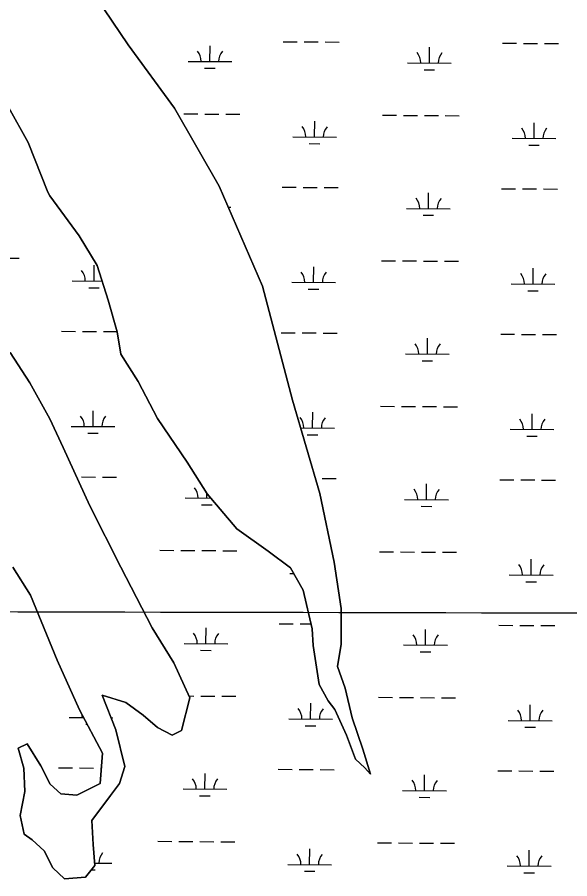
# Model space of a CAD drawing. Extents: x 3172231 to 3210228, y 940198 to 965780.
# Drawn here: x 3203644 to 3204908, y 951114 to 953083 of the extents above; entities that cross this region are included whole.
import ezdxf

# ---------------------------------------------------------------- set-up
doc = ezdxf.new("R2010")
doc.units = 0
for name, color, linetype in [('V-GRID-MAJR', 7, 'Continuous'), ('V-SITE-VEGE', 7, 'Continuous'), ('V-TOPO-SHOR', 7, 'Continuous'), ('V-WETL-SWMP', 7, 'Continuous')]:
    doc.layers.add(name, color=color, linetype=linetype)

msp = doc.modelspace()

# ---------------------------------------------------------------- linework, layer by layer
at = {"layer": 'V-GRID-MAJR'}
msp.add_spline([(3176504.317, 951793.007), (3181720.753, 951778.211), (3186937.193, 951764.175), (3192153.634, 951750.897), (3197370.077, 951738.379), (3202586.522, 951726.618), (3207802.969, 951715.617)], degree=3, dxfattribs=at)
at = {"layer": 'V-SITE-VEGE'}
for p, q in [((3203795.418, 953172.914), (3203898.031, 953020.02)), ((3203898.031, 953020.02), (3204003.798, 952875.663)), ((3203669.12, 952797.298), (3203624.441, 952877.598)), ((3204003.798, 952875.663), (3204106.282, 952697.116)), ((3203714.405, 952683.568), (3203669.12, 952797.298)), ((3203719.026, 952674.994), (3203714.405, 952683.568)), ((3204106.282, 952697.116), (3204205.399, 952468.836)), ((3203786.196, 952583.696), (3203719.026, 952674.994)), ((3203827.049, 952515.854), (3203786.196, 952583.696)), ((3203852.297, 952436.43), (3203827.049, 952515.854)), ((3204205.399, 952468.836), (3204274.034, 952208.058)), ((3203872.918, 952364.029), (3203852.297, 952436.43)), ((3203881.211, 952313.458), (3203872.918, 952364.029)), ((3203628.578, 952317.077), (3203673.31, 952247.662)), ((3203920.534, 952250.285), (3203881.211, 952313.458)), ((3203965.195, 952166.1), (3203920.534, 952250.285)), ((3203673.31, 952247.662), (3203718.755, 952165.025)), ((3204274.034, 952208.058), (3204335.914, 951994.736)), ((3203718.755, 952165.025), (3203749.516, 952099.567)), ((3204033.097, 952066.246), (3203965.195, 952166.1)), ((3203749.516, 952099.567), (3203810.252, 951966.322)), ((3204078.593, 951993.716), (3204033.097, 952066.246)), ((3204146.597, 951914.076), (3204078.593, 951993.716)), ((3204335.914, 951994.736), (3204369.317, 951837.532)), ((3203810.252, 951966.322), (3203881.055, 951826.032)), ((3204217.853, 951862.404), (3204146.597, 951914.076)), ((3204268.969, 951824.83), (3204217.853, 951862.404)), ((3204369.317, 951837.532), (3204385.103, 951731.726)), ((3203674.719, 951761.782), (3203634.625, 951826.511)), ((3203881.055, 951826.032), (3203952.645, 951687.29)), ((3204298.247, 951773.372), (3204268.969, 951824.83)), ((3203735.377, 951613.769), (3203674.719, 951761.782)), ((3204318.791, 951685.42), (3204298.247, 951773.372)), ((3204385.103, 951731.726), (3204384.685, 951650.103)), ((3203952.645, 951687.29), (3204002.77, 951607.74)), ((3204320.927, 951647.317), (3204318.791, 951685.42)), ((3204334.462, 951557.848), (3204320.927, 951647.317)), ((3204384.685, 951650.103), (3204376.651, 951598.835)), ((3203786.882, 951500.007), (3203735.377, 951613.769)), ((3204002.77, 951607.74), (3204038.899, 951527.485)), ((3204376.651, 951598.835), (3204394.28, 951549.769)), ((3204355.261, 951520.427), (3204334.462, 951557.848)), ((3204394.28, 951549.769), (3204410.26, 951482.054)), ((3203892.692, 951516.569), (3203838.358, 951533.17)), ((3203838.358, 951533.17), (3203869.83, 951454.494)), ((3204038.899, 951527.485), (3204019.86, 951452.952)), ((3204370.709, 951500.914), (3204355.261, 951520.427)), ((3203932.192, 951487.604), (3203892.692, 951516.569)), ((3204396.842, 951442.476), (3204370.709, 951500.914)), ((3203839.239, 951401.011), (3203786.882, 951500.007)), ((3203965.474, 951459.448), (3203932.192, 951487.604)), ((3204410.26, 951482.054), (3204434.771, 951410.409)), ((3203869.83, 951454.494), (3203890.392, 951370.432)), ((3203998.813, 951442.175), (3203965.474, 951459.448)), ((3204019.86, 951452.952), (3203998.813, 951442.175)), ((3204417.549, 951387.174), (3204396.842, 951442.476)), ((3203646.504, 951412.098), (3203666.767, 951422.103)), ((3203666.767, 951422.103), (3203698.386, 951372.187)), ((3203659.488, 951366.944), (3203646.504, 951412.098)), ((3204434.771, 951410.409), (3204452.357, 951352.792)), ((3203834.224, 951331.848), (3203839.239, 951401.011)), ((3204439.217, 951367.63), (3204417.549, 951387.174)), ((3203661.546, 951313.295), (3203659.488, 951366.944)), ((3203698.386, 951372.187), (3203719.937, 951330.099)), ((3203890.392, 951370.432), (3203878.532, 951331.622)), ((3204452.357, 951352.792), (3204439.217, 951367.63)), ((3203719.937, 951330.099), (3203743.923, 951308.21)), ((3203780.445, 951304.912), (3203834.224, 951331.848)), ((3203878.532, 951331.622), (3203857.407, 951304.521)), ((3203651.159, 951258.152), (3203661.546, 951313.295)), ((3203743.923, 951308.21), (3203780.445, 951304.912)), ((3203857.407, 951304.521), (3203815.132, 951247.21)), ((3203660.273, 951216.125), (3203651.159, 951258.152)), ((3203815.132, 951247.21), (3203817.96, 951192)), ((3203678.862, 951202.815), (3203660.273, 951216.125)), ((3203705.943, 951177.801), (3203678.862, 951202.815)), ((3203817.96, 951192), (3203821.602, 951143.784)), ((3203725.958, 951138.83), (3203705.943, 951177.801)), ((3203752.261, 951113.82), (3203725.958, 951138.83)), ((3203821.602, 951143.784), (3203800.477, 951117.459)), ((3203800.477, 951117.459), (3203752.261, 951113.82))]:
    msp.add_line(p, q, dxfattribs=at)
at = {"layer": 'V-TOPO-SHOR'}
for p, q in [((3203795.418, 953172.914), (3203898.031, 953020.02)), ((3203898.031, 953020.02), (3204003.798, 952875.663)), ((3203669.12, 952797.298), (3203624.441, 952877.598)), ((3204003.798, 952875.663), (3204106.282, 952697.116)), ((3203714.405, 952683.568), (3203669.12, 952797.298)), ((3203719.026, 952674.994), (3203714.405, 952683.568)), ((3204106.282, 952697.116), (3204205.399, 952468.836)), ((3203786.196, 952583.696), (3203719.026, 952674.994)), ((3203827.049, 952515.854), (3203786.196, 952583.696)), ((3203852.297, 952436.43), (3203827.049, 952515.854)), ((3204205.399, 952468.836), (3204274.034, 952208.058)), ((3203872.918, 952364.029), (3203852.297, 952436.43)), ((3203881.211, 952313.458), (3203872.918, 952364.029)), ((3203628.578, 952317.077), (3203673.31, 952247.662)), ((3203920.534, 952250.285), (3203881.211, 952313.458)), ((3203965.195, 952166.1), (3203920.534, 952250.285)), ((3203673.31, 952247.662), (3203718.755, 952165.025)), ((3204274.034, 952208.058), (3204335.914, 951994.736)), ((3203718.755, 952165.025), (3203749.516, 952099.567)), ((3204033.097, 952066.246), (3203965.195, 952166.1)), ((3203749.516, 952099.567), (3203810.252, 951966.322)), ((3204078.593, 951993.716), (3204033.097, 952066.246)), ((3204146.597, 951914.076), (3204078.593, 951993.716)), ((3204335.914, 951994.736), (3204369.317, 951837.532)), ((3203810.252, 951966.322), (3203881.055, 951826.032)), ((3204217.853, 951862.404), (3204146.597, 951914.076)), ((3204268.969, 951824.83), (3204217.853, 951862.404)), ((3204369.317, 951837.532), (3204385.103, 951731.726)), ((3203674.719, 951761.782), (3203634.625, 951826.511)), ((3203881.055, 951826.032), (3203952.645, 951687.29)), ((3204298.247, 951773.372), (3204268.969, 951824.83)), ((3203735.377, 951613.769), (3203674.719, 951761.782)), ((3204318.791, 951685.42), (3204298.247, 951773.372)), ((3204385.103, 951731.726), (3204384.685, 951650.103)), ((3203952.645, 951687.29), (3204002.77, 951607.74)), ((3204320.927, 951647.317), (3204318.791, 951685.42)), ((3204334.462, 951557.848), (3204320.927, 951647.317)), ((3204384.685, 951650.103), (3204376.651, 951598.835)), ((3203786.882, 951500.007), (3203735.377, 951613.769)), ((3204002.77, 951607.74), (3204038.899, 951527.485)), ((3204376.651, 951598.835), (3204394.28, 951549.769)), ((3204355.261, 951520.427), (3204334.462, 951557.848)), ((3204394.28, 951549.769), (3204410.26, 951482.054)), ((3203892.692, 951516.569), (3203838.358, 951533.17)), ((3203838.358, 951533.17), (3203869.83, 951454.494)), ((3204038.899, 951527.485), (3204019.86, 951452.952)), ((3204370.709, 951500.914), (3204355.261, 951520.427)), ((3203932.192, 951487.604), (3203892.692, 951516.569)), ((3204396.842, 951442.476), (3204370.709, 951500.914)), ((3203839.239, 951401.011), (3203786.882, 951500.007)), ((3203965.474, 951459.448), (3203932.192, 951487.604)), ((3204410.26, 951482.054), (3204434.771, 951410.409)), ((3203869.83, 951454.494), (3203890.392, 951370.432)), ((3203998.813, 951442.175), (3203965.474, 951459.448)), ((3204019.86, 951452.952), (3203998.813, 951442.175)), ((3204417.549, 951387.174), (3204396.842, 951442.476)), ((3203646.504, 951412.098), (3203666.767, 951422.103)), ((3203666.767, 951422.103), (3203698.386, 951372.187)), ((3203659.488, 951366.944), (3203646.504, 951412.098)), ((3204434.771, 951410.409), (3204452.357, 951352.792)), ((3203834.224, 951331.848), (3203839.239, 951401.011)), ((3204439.217, 951367.63), (3204417.549, 951387.174)), ((3203661.546, 951313.295), (3203659.488, 951366.944)), ((3203698.386, 951372.187), (3203719.937, 951330.099)), ((3203890.392, 951370.432), (3203878.532, 951331.622)), ((3204452.357, 951352.792), (3204439.217, 951367.63)), ((3203719.937, 951330.099), (3203743.923, 951308.21)), ((3203780.445, 951304.912), (3203834.224, 951331.848)), ((3203878.532, 951331.622), (3203857.407, 951304.521)), ((3203651.159, 951258.152), (3203661.546, 951313.295)), ((3203743.923, 951308.21), (3203780.445, 951304.912)), ((3203857.407, 951304.521), (3203815.132, 951247.21)), ((3203660.273, 951216.125), (3203651.159, 951258.152)), ((3203815.132, 951247.21), (3203817.96, 951192)), ((3203678.862, 951202.815), (3203660.273, 951216.125)), ((3203705.943, 951177.801), (3203678.862, 951202.815)), ((3203817.96, 951192), (3203821.602, 951143.784)), ((3203725.958, 951138.83), (3203705.943, 951177.801)), ((3203752.261, 951113.82), (3203725.958, 951138.83)), ((3203821.602, 951143.784), (3203800.477, 951117.459)), ((3203800.477, 951117.459), (3203752.261, 951113.82))]:
    msp.add_line(p, q, dxfattribs=at)
at = {"layer": 'V-WETL-SWMP'}
for p, q in [((3203898.032, 953020.02), (3203795.419, 953172.913)), ((3204003.799, 952875.663), (3203898.032, 953020.02)), ((3204084.924, 952982.122), (3204085.169, 953018.122)), ((3204252.3, 953027.414), (3204284.299, 953027.196)), ((3204300.299, 953027.087), (3204332.298, 953026.87)), ((3204348.298, 953026.761), (3204380.297, 953026.543)), ((3204754.197, 953023.998), (3204786.196, 953023.78)), ((3204802.195, 953023.671), (3204834.195, 953023.453)), ((3204850.194, 953023.344), (3204882.194, 953023.126)), ((3204586.82, 952978.706), (3204587.065, 953014.705)), ((3204034.925, 952982.463), (3204134.923, 952981.782)), ((3204536.822, 952979.046), (3204636.819, 952978.366)), ((3204072.819, 952966.773), (3204096.819, 952966.61)), ((3204574.716, 952963.357), (3204598.715, 952963.194)), ((3203624.441, 952877.599), (3203669.12, 952797.299)), ((3204106.281, 952697.117), (3204003.799, 952875.663)), ((3204025.264, 952862.455), (3204057.263, 952862.237)), ((3204073.263, 952862.128), (3204105.262, 952861.91)), ((3204121.262, 952861.801), (3204153.261, 952861.583)), ((3204479.162, 952859.365), (3204511.161, 952859.147)), ((3204324.228, 952809.676), (3204324.473, 952845.676)), ((3204527.16, 952859.038), (3204559.16, 952858.82)), ((3204575.159, 952858.712), (3204607.159, 952858.494)), ((3204623.158, 952858.385), (3204655.157, 952858.167)), ((3204826.124, 952806.26), (3204826.369, 952842.259)), ((3204274.229, 952810.017), (3204374.227, 952809.336)), ((3204776.125, 952806.6), (3204876.123, 952805.92)), ((3203669.12, 952797.299), (3203714.405, 952683.569)), ((3204312.123, 952794.328), (3204336.122, 952794.164)), ((3204814.019, 952790.911), (3204838.019, 952790.748)), ((3203714.405, 952683.569), (3203719.026, 952674.994)), ((3204205.4, 952468.835), (3204106.281, 952697.117)), ((3204250.036, 952694.747), (3204282.035, 952694.529)), ((3204298.035, 952694.42), (3204330.034, 952694.202)), ((3204346.033, 952694.093), (3204378.033, 952693.876)), ((3204584.556, 952646.039), (3204584.801, 952682.038)), ((3204751.932, 952691.33), (3204783.931, 952691.113)), ((3204799.931, 952691.004), (3204831.93, 952690.786)), ((3204847.93, 952690.677), (3204879.929, 952690.459)), ((3203719.026, 952674.994), (3203786.193, 952583.696)), ((3204127.107, 952649.153), (3204132.658, 952649.115)), ((3204534.557, 952646.379), (3204634.555, 952645.698)), ((3204572.451, 952630.69), (3204596.451, 952630.526)), ((3203786.193, 952583.696), (3203827.049, 952515.854)), ((3203617.101, 952532.55), (3203649.1, 952532.333)), ((3204476.897, 952526.698), (3204508.896, 952526.48)), ((3204524.896, 952526.371), (3204556.895, 952526.153)), ((3204572.895, 952526.044), (3204604.894, 952525.826)), ((3204620.894, 952525.718), (3204652.893, 952525.5)), ((3203820.067, 952480.426), (3203820.312, 952516.425)), ((3203827.049, 952515.854), (3203852.298, 952436.431)), ((3204321.963, 952477.009), (3204322.208, 952513.008)), ((3204823.86, 952473.593), (3204824.105, 952509.592)), ((3203770.068, 952480.766), (3203838.351, 952480.301)), ((3204274.034, 952208.058), (3204205.4, 952468.835)), ((3204271.964, 952477.35), (3204371.962, 952476.669)), ((3204773.861, 952473.933), (3204873.858, 952473.252)), ((3203807.962, 952465.077), (3203831.962, 952464.913)), ((3204309.858, 952461.66), (3204333.858, 952461.497)), ((3204811.755, 952458.244), (3204835.754, 952458.08)), ((3203852.298, 952436.431), (3203872.918, 952364.029)), ((3203745.875, 952365.496), (3203777.874, 952365.278)), ((3203793.874, 952365.169), (3203825.873, 952364.951)), ((3203841.873, 952364.843), (3203872.746, 952364.632)), ((3203872.918, 952364.029), (3203881.211, 952313.456)), ((3204247.771, 952362.08), (3204279.77, 952361.862)), ((3204295.77, 952361.753), (3204327.769, 952361.535)), ((3204343.769, 952361.426), (3204375.768, 952361.208)), ((3204582.291, 952313.371), (3204582.536, 952349.371)), ((3204749.668, 952358.663), (3204781.667, 952358.445)), ((3204797.666, 952358.336), (3204829.666, 952358.119)), ((3204845.665, 952358.01), (3204877.665, 952357.792)), ((3203673.311, 952247.661), (3203628.577, 952317.077)), ((3203881.211, 952313.456), (3203920.536, 952250.286)), ((3204532.293, 952313.712), (3204632.29, 952313.031)), ((3204570.187, 952298.022), (3204594.186, 952297.859)), ((3203920.536, 952250.286), (3203965.195, 952166.1)), ((3203718.756, 952165.025), (3203673.311, 952247.661)), ((3204335.914, 951994.736), (3204274.034, 952208.058)), ((3204474.633, 952194.03), (3204506.632, 952193.813)), ((3204522.631, 952193.704), (3204554.631, 952193.486)), ((3204570.63, 952193.377), (3204602.63, 952193.159)), ((3204618.629, 952193.05), (3204650.628, 952192.832)), ((3203817.802, 952147.758), (3203818.047, 952183.758)), ((3204319.699, 952144.342), (3204319.944, 952180.341)), ((3204821.595, 952140.925), (3204821.84, 952176.925)), ((3203749.517, 952099.567), (3203718.756, 952165.025)), ((3203965.195, 952166.1), (3204033.096, 952066.247)), ((3203767.803, 952148.099), (3203867.801, 952147.418)), ((3203805.698, 952132.409), (3203829.697, 952132.246)), ((3204292.463, 952144.527), (3204369.698, 952144.002)), ((3204771.596, 952141.266), (3204871.594, 952140.585)), ((3204307.594, 952128.993), (3204331.593, 952128.83)), ((3204809.49, 952125.576), (3204833.49, 952125.413)), ((3203810.252, 951966.323), (3203749.517, 952099.567)), ((3204033.096, 952066.247), (3204078.592, 951993.717)), ((3203791.609, 952032.502), (3203823.608, 952032.284)), ((3203839.608, 952032.175), (3203871.607, 952031.957)), ((3204341.504, 952028.759), (3204373.504, 952028.541)), ((3204580.027, 951980.704), (3204580.272, 952016.703)), ((3204747.403, 952025.996), (3204779.402, 952025.778)), ((3204795.402, 952025.669), (3204827.401, 952025.451)), ((3204843.401, 952025.342), (3204875.4, 952025.124)), ((3204078.13, 951984.121), (3204078.2, 951994.342)), ((3204078.592, 951993.717), (3204146.596, 951914.076)), ((3204369.317, 951837.532), (3204335.914, 951994.736)), ((3204028.132, 951984.461), (3204086.837, 951984.061)), ((3204530.028, 951981.044), (3204630.026, 951980.364)), ((3203881.056, 951826.031), (3203810.252, 951966.323)), ((3204066.026, 951968.772), (3204090.025, 951968.608)), ((3204567.922, 951965.355), (3204591.922, 951965.192)), ((3204146.596, 951914.076), (3204217.853, 951862.404)), ((3203970.472, 951864.78), (3204002.471, 951864.562)), ((3204018.471, 951864.453), (3204050.47, 951864.235)), ((3204066.469, 951864.126), (3204098.469, 951863.908)), ((3204114.468, 951863.799), (3204146.468, 951863.582)), ((3204217.853, 951862.404), (3204268.969, 951824.829)), ((3204472.368, 951861.363), (3204504.367, 951861.145)), ((3204520.367, 951861.036), (3204552.366, 951860.819)), ((3204568.366, 951860.71), (3204600.365, 951860.492)), ((3204616.365, 951860.383), (3204648.364, 951860.165)), ((3204385.103, 951731.726), (3204369.317, 951837.532)), ((3204819.331, 951808.258), (3204819.576, 951844.257)), ((3203634.625, 951826.511), (3203674.719, 951761.783)), ((3203952.645, 951687.29), (3203881.056, 951826.031)), ((3204268.969, 951824.829), (3204298.247, 951773.371)), ((3204267.435, 951812.015), (3204276.294, 951811.955)), ((3204769.332, 951808.598), (3204869.329, 951807.918)), ((3204807.226, 951792.909), (3204831.225, 951792.746)), ((3203674.719, 951761.783), (3203735.377, 951613.769)), ((3204298.247, 951773.371), (3204318.788, 951685.421)), ((3204384.686, 951650.102), (3204385.103, 951731.726)), ((3204002.77, 951607.74), (3203952.645, 951687.29)), ((3204075.866, 951651.453), (3204076.111, 951687.452)), ((3204243.242, 951696.745), (3204275.241, 951696.527)), ((3204291.241, 951696.418), (3204316.259, 951696.248)), ((3204318.788, 951685.421), (3204320.926, 951647.318)), ((3204577.762, 951648.037), (3204578.007, 951684.036)), ((3204745.139, 951693.328), (3204777.138, 951693.111)), ((3204793.137, 951693.002), (3204825.137, 951692.784)), ((3204841.136, 951692.675), (3204873.136, 951692.457)), ((3204025.867, 951651.794), (3204125.865, 951651.113)), ((3204320.926, 951647.318), (3204334.462, 951557.849)), ((3204376.651, 951598.835), (3204384.686, 951650.102)), ((3204527.764, 951648.377), (3204627.761, 951647.696)), ((3204063.761, 951636.104), (3204087.761, 951635.941)), ((3204565.658, 951632.688), (3204589.657, 951632.524)), ((3203735.377, 951613.769), (3203786.882, 951500.006)), ((3204038.898, 951527.484), (3204002.77, 951607.74)), ((3204394.28, 951549.769), (3204376.651, 951598.835)), ((3204334.462, 951557.849), (3204355.261, 951520.428)), ((3204410.26, 951482.055), (3204394.28, 951549.769)), ((3203869.831, 951454.494), (3203838.359, 951533.172)), ((3203838.359, 951533.172), (3203892.692, 951516.569)), ((3204019.86, 951452.951), (3204038.898, 951527.484)), ((3204037.025, 951531.644), (3204048.205, 951531.568)), ((3204064.205, 951531.459), (3204096.204, 951531.241)), ((3204112.204, 951531.132), (3204144.203, 951530.914)), ((3204355.261, 951520.428), (3204370.709, 951500.914)), ((3204470.103, 951528.696), (3204502.103, 951528.478)), ((3204518.102, 951528.369), (3204550.102, 951528.151)), ((3204566.101, 951528.042), (3204598.101, 951527.825)), ((3204614.1, 951527.716), (3204646.099, 951527.498)), ((3203892.692, 951516.569), (3203932.192, 951487.604)), ((3204315.17, 951479.007), (3204315.415, 951515.006)), ((3204370.709, 951500.914), (3204396.842, 951442.476)), ((3204817.066, 951475.591), (3204817.311, 951511.59)), ((3203763.274, 951482.764), (3203796.119, 951482.541)), ((3203786.882, 951500.006), (3203839.24, 951401.01)), ((3203858.783, 951482.114), (3203863.272, 951482.083)), ((3203932.192, 951487.604), (3203965.476, 951459.448)), ((3204434.771, 951410.409), (3204410.26, 951482.055)), ((3203801.169, 951467.075), (3203804.31, 951467.053)), ((3204265.171, 951479.348), (3204365.169, 951478.667)), ((3204303.065, 951463.658), (3204327.064, 951463.495)), ((3204767.067, 951475.931), (3204867.065, 951475.25)), ((3203890.392, 951370.431), (3203869.831, 951454.494)), ((3203965.476, 951459.448), (3203998.816, 951442.175)), ((3203998.816, 951442.175), (3204019.86, 951452.951)), ((3204396.842, 951442.476), (3204417.55, 951387.175)), ((3204804.961, 951460.242), (3204828.961, 951460.079)), ((3203666.766, 951422.103), (3203646.503, 951412.1)), ((3203698.385, 951372.188), (3203666.766, 951422.103)), ((3203646.503, 951412.1), (3203659.488, 951366.945)), ((3204452.357, 951352.793), (3204434.771, 951410.409)), ((3203839.24, 951401.01), (3203834.223, 951331.848)), ((3204417.55, 951387.175), (3204439.217, 951367.63)), ((3203659.488, 951366.945), (3203661.547, 951313.294)), ((3203719.937, 951330.099), (3203698.385, 951372.188)), ((3203739.081, 951367.494), (3203771.081, 951367.276)), ((3203787.08, 951367.167), (3203819.079, 951366.95)), ((3203835.079, 951366.841), (3203836.761, 951366.829)), ((3203878.533, 951331.622), (3203890.392, 951370.431)), ((3204240.978, 951364.078), (3204272.977, 951363.86)), ((3204288.977, 951363.751), (3204320.976, 951363.533)), ((3204336.975, 951363.424), (3204368.975, 951363.206)), ((3204439.217, 951367.63), (3204452.357, 951352.793)), ((3204073.601, 951318.786), (3204073.847, 951354.785)), ((3204575.498, 951315.369), (3204575.743, 951351.369)), ((3204742.874, 951360.661), (3204774.873, 951360.443)), ((3204790.873, 951360.334), (3204822.872, 951360.117)), ((3204838.872, 951360.008), (3204870.871, 951359.79)), ((3203743.924, 951308.209), (3203719.937, 951330.099)), ((3203834.223, 951331.848), (3203780.445, 951304.913)), ((3203857.405, 951304.521), (3203878.533, 951331.622)), ((3203661.547, 951313.294), (3203651.159, 951258.152)), ((3203780.445, 951304.913), (3203743.924, 951308.209)), ((3203815.133, 951247.209), (3203857.405, 951304.521)), ((3204023.603, 951319.126), (3204123.6, 951318.446)), ((3204061.497, 951303.437), (3204085.496, 951303.274)), ((3204525.499, 951315.71), (3204625.497, 951315.029)), ((3204563.393, 951300.021), (3204587.393, 951299.857)), ((3203651.159, 951258.152), (3203660.273, 951216.126)), ((3203817.961, 951192), (3203815.133, 951247.209)), ((3203660.273, 951216.126), (3203678.863, 951202.816)), ((3203678.863, 951202.816), (3203705.944, 951177.801)), ((3203821.602, 951143.783), (3203817.961, 951192)), ((3203965.943, 951199.445), (3203997.942, 951199.227)), ((3204013.941, 951199.118), (3204045.941, 951198.9)), ((3204061.94, 951198.792), (3204093.94, 951198.574)), ((3204109.939, 951198.465), (3204141.939, 951198.247)), ((3204467.839, 951196.029), (3204499.838, 951195.811)), ((3204515.838, 951195.702), (3204547.837, 951195.484)), ((3204563.837, 951195.375), (3204595.836, 951195.157)), ((3204611.836, 951195.048), (3204643.835, 951194.831)), ((3203705.944, 951177.801), (3203725.957, 951138.829)), ((3204312.905, 951146.34), (3204313.15, 951182.339)), ((3204814.802, 951142.924), (3204815.047, 951178.923)), ((3203821.156, 951149.687), (3203861.008, 951149.416)), ((3204262.906, 951146.68), (3204362.904, 951146)), ((3203725.957, 951138.829), (3203752.261, 951113.819)), ((3203800.478, 951117.459), (3203821.602, 951143.783)), ((3203813.996, 951134.305), (3203822.903, 951134.244)), ((3204300.8, 951130.991), (3204324.8, 951130.828)), ((3204764.803, 951143.264), (3204864.8, 951142.583)), ((3204802.697, 951127.575), (3204826.696, 951127.411)), ((3203752.261, 951113.819), (3203800.478, 951117.459))]:
    msp.add_line(p, q, dxfattribs=at)
for centre, start, end in [((3204029.686, 952982.973), 358.838165, 40.381824), ((3204140.169, 952982.221), 138.838162, 180.381821), ((3204531.582, 952979.557), 358.838165, 40.381824), ((3204642.065, 952978.805), 138.838162, 180.381821), ((3204268.989, 952810.527), 358.838165, 40.381824), ((3204379.473, 952809.775), 138.838162, 180.381821), ((3204770.886, 952807.111), 358.838165, 40.381824), ((3204881.369, 952806.359), 138.838162, 180.381821), ((3204529.317, 952646.889), 358.838165, 40.381824), ((3204639.801, 952646.137), 138.838162, 180.381821), ((3203764.828, 952481.277), 358.838165, 40.381824), ((3204266.725, 952477.86), 358.838165, 40.381824), ((3204377.208, 952477.108), 138.838162, 180.381821), ((3204768.621, 952474.444), 358.838165, 40.381824), ((3204879.104, 952473.691), 138.838162, 180.381821), ((3204527.053, 952314.222), 358.838165, 40.381824), ((3204637.536, 952313.47), 138.838162, 180.381821), ((3203762.564, 952148.609), 358.838165, 40.381824), ((3203873.047, 952147.857), 138.838162, 180.381821), ((3204264.46, 952145.193), 358.838165, 40.381824), ((3204374.944, 952144.441), 138.838162, 180.381821), ((3204766.357, 952141.776), 358.838165, 40.381824), ((3204876.84, 952141.024), 138.838162, 180.381821), ((3204022.892, 951984.971), 358.838165, 40.381824), ((3204524.788, 951981.555), 358.838165, 40.381824), ((3204635.272, 951980.803), 138.838162, 180.381821), ((3204764.092, 951809.109), 358.838165, 40.381824), ((3204874.575, 951808.357), 138.838162, 180.381821), ((3204020.628, 951652.304), 358.838165, 40.381824), ((3204131.111, 951651.552), 138.838162, 180.381821), ((3204522.524, 951648.888), 358.838165, 40.381824), ((3204633.007, 951648.136), 138.838162, 180.381821), ((3204259.931, 951479.858), 358.838165, 40.381824), ((3204370.415, 951479.106), 138.838162, 180.381821), ((3203758.035, 951483.275), 358.838165, 8.856893), ((3204761.828, 951476.442), 358.838165, 40.381824), ((3204872.311, 951475.69), 138.838162, 180.381821), ((3204018.363, 951319.637), 358.838165, 40.381824), ((3204128.846, 951318.885), 138.838162, 180.381821), ((3204520.259, 951316.22), 358.838165, 40.381824), ((3204630.743, 951315.468), 138.838162, 180.381821), ((3203866.254, 951149.855), 138.838162, 180.381821), ((3204257.667, 951147.191), 358.838165, 40.381824), ((3204368.15, 951146.439), 138.838162, 180.381821), ((3204759.563, 951143.774), 358.838165, 40.381824), ((3204870.046, 951143.022), 138.838162, 180.381821)]:
    msp.add_arc(centre, 35.246, start, end, dxfattribs=at)

doc.saveas('drawing.dxf')
